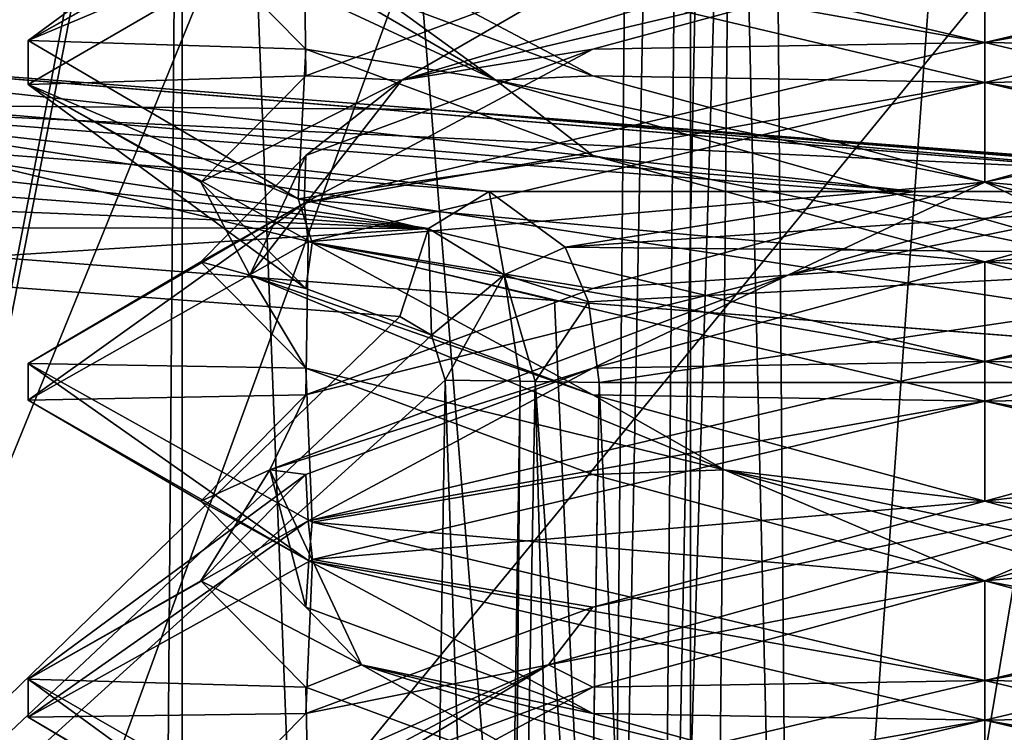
# Model space of a CAD drawing. Header units: millimetres. Extents: x -18.9 to 18.9, y -8.8 to 59.9.
# Tile 326 of 463: x 8.4 to 10, y 28.4 to 29.5. Entities that reach past the tile are written whole.
import ezdxf

# ---------------------------------------------------------------- set-up
doc = ezdxf.new("R2010")
doc.units = ezdxf.units.MM
doc.header["$LTSCALE"] = 65.185185
for name, color, linetype in [('1287', 7, 'CONTINUOUS'), ('1288', 7, 'CONTINUOUS'), ('1295', 7, 'CONTINUOUS'), ('1327', 7, 'CONTINUOUS'), ('1450', 7, 'CONTINUOUS'), ('1452', 7, 'CONTINUOUS'), ('1457', 7, 'CONTINUOUS'), ('1473', 7, 'CONTINUOUS'), ('1474', 7, 'CONTINUOUS'), ('1575', 7, 'CONTINUOUS'), ('1576', 7, 'CONTINUOUS'), ('1577', 7, 'CONTINUOUS'), ('1578', 7, 'CONTINUOUS'), ('1583', 7, 'CONTINUOUS'), ('1603', 7, 'CONTINUOUS'), ('1618', 7, 'CONTINUOUS'), ('3294', 7, 'CONTINUOUS'), ('3336', 7, 'CONTINUOUS'), ('3337', 7, 'CONTINUOUS'), ('3338', 7, 'CONTINUOUS'), ('3339', 7, 'CONTINUOUS'), ('3340', 7, 'CONTINUOUS'), ('3341', 7, 'CONTINUOUS'), ('3342', 7, 'CONTINUOUS'), ('3343', 7, 'CONTINUOUS'), ('3344', 7, 'CONTINUOUS'), ('3357', 7, 'CONTINUOUS'), ('3358', 7, 'CONTINUOUS'), ('3359', 7, 'CONTINUOUS'), ('3449', 7, 'CONTINUOUS')]:
    doc.layers.add(name, color=color, linetype=linetype)

msp = doc.modelspace()

# ---------------------------------------------------------------- linework, layer by layer
at = {"layer": '1287', "color": 7, "linetype": 'Continuous'}
for points in [[(8.7092, 32.4, 5.7947), (7.5416, 32.4, 6.846), (8.432, -3.5, 5.9497), (8.7092, 32.4, 5.7947)], [(10.0975, -3.5, 5.5098), (8.7092, 32.4, 5.7947), (8.432, -3.5, 5.9497), (10.0975, -3.5, 5.5098)], [(10.2565, 32.4, 5.5219), (8.7092, 32.4, 5.7947), (10.0975, -3.5, 5.5098), (10.2565, 32.4, 5.5219)]]:
    msp.add_3dface(points, dxfattribs=at)
at = {"layer": '1288', "color": 7, "linetype": 'Continuous'}
for points in [[(8.0516, -3.5, 10.4742), (8.0516, 29.1905, 10.4742), (10.7699, -3.5, 12.9218), (8.0516, -3.5, 10.4742)], [(8.0516, 29.1905, 10.4742), (9.2835, 29.0956, 11.5834), (10.7699, -3.5, 12.9218), (8.0516, 29.1905, 10.4742)], [(10.7699, 28.9806, 12.9218), (10.7699, -3.5, 12.9218), (9.2835, 29.0956, 11.5834), (10.7699, 28.9806, 12.9218)]]:
    msp.add_3dface(points, dxfattribs=at)
at = {"layer": '1295', "color": 7, "linetype": 'Continuous'}
for points in [[(9.3355, 27.7834, 14.6836), (10.7441, -3.5, 13.6867), (9.3538, 28.967, 14.672), (9.3355, 27.7834, 14.6836)], [(9.3538, 28.967, 14.672), (10.7441, -3.5, 13.6867), (10.0229, 28.967, 14.2233), (9.3538, 28.967, 14.672)]]:
    msp.add_3dface(points, dxfattribs=at)
at = {"layer": '1327', "color": 7, "linetype": 'Continuous'}
for points in [[(7.5481, 29.516, 10.3863), (7.3022, 29.4817, 11.2695), (9.8487, 29.2665, 14.0004), (7.5481, 29.516, 10.3863)], [(7.8612, 29.49, 10.7112), (7.5481, 29.516, 10.3863), (10.5696, 29.2665, 13.4644), (7.8612, 29.49, 10.7112)], [(10.5696, 29.2665, 13.4644), (7.5481, 29.516, 10.3863), (9.8487, 29.2665, 14.0004), (10.5696, 29.2665, 13.4644)], [(9.0934, 29.3951, 11.8202), (7.8612, 29.49, 10.7112), (10.5696, 29.2665, 13.4644), (9.0934, 29.3951, 11.8202)], [(9.8487, 29.2665, 14.0004), (7.3022, 29.4817, 11.2695), (9.1814, 29.2665, 14.4468), (9.8487, 29.2665, 14.0004)], [(9.1814, 29.2665, 14.4468), (7.3022, 29.4817, 11.2695), (8.2079, 29.3399, 13.5689), (9.1814, 29.2665, 14.4468)], [(10.5801, 29.2801, 13.1584), (9.0934, 29.3951, 11.8202), (10.6343, 29.2744, 13.2394), (10.5801, 29.2801, 13.1584)], [(10.6343, 29.2744, 13.2394), (9.0934, 29.3951, 11.8202), (10.6451, 29.27, 13.3281), (10.6343, 29.2744, 13.2394)], [(10.6451, 29.27, 13.3281), (9.0934, 29.3951, 11.8202), (10.5696, 29.2665, 13.4644), (10.6451, 29.27, 13.3281)]]:
    msp.add_3dface(points, dxfattribs=at)
at = {"layer": '1450', "color": 7, "linetype": 'Continuous'}
for points in [[(7.8612, 29.49, 10.7112), (9.0934, 29.3951, 11.8202), (8.001, 29.4035, 10.5486), (7.8612, 29.49, 10.7112)], [(9.2835, 29.0956, 11.5834), (8.0516, 29.1905, 10.4742), (8.001, 29.4035, 10.5486), (9.2835, 29.0956, 11.5834)], [(10.7699, 28.9806, 12.9218), (9.2835, 29.0956, 11.5834), (8.001, 29.4035, 10.5486), (10.7699, 28.9806, 12.9218)], [(10.7195, 29.1934, 12.996), (10.7699, 28.9806, 12.9218), (8.001, 29.4035, 10.5486), (10.7195, 29.1934, 12.996)], [(9.0934, 29.3951, 11.8202), (10.5801, 29.2801, 13.1584), (8.001, 29.4035, 10.5486), (9.0934, 29.3951, 11.8202)], [(10.5801, 29.2801, 13.1584), (10.7195, 29.1934, 12.996), (8.001, 29.4035, 10.5486), (10.5801, 29.2801, 13.1584)]]:
    msp.add_3dface(points, dxfattribs=at)
at = {"layer": '1452', "color": 7, "linetype": 'Continuous'}
for points in [[(9.8487, 29.2665, 14.0004), (9.1814, 29.2665, 14.4468), (9.3007, 29.1792, 14.6015), (9.8487, 29.2665, 14.0004)], [(10.5696, 29.2665, 13.4644), (9.8487, 29.2665, 14.0004), (9.3007, 29.1792, 14.6015), (10.5696, 29.2665, 13.4644)], [(10.6978, 29.1654, 13.6277), (10.5696, 29.2665, 13.4644), (9.3007, 29.1792, 14.6015), (10.6978, 29.1654, 13.6277)], [(9.3372, 29.0934, 14.6494), (10.6978, 29.1654, 13.6277), (9.3007, 29.1792, 14.6015), (9.3372, 29.0934, 14.6494)], [(9.3538, 28.967, 14.672), (10.6978, 29.1654, 13.6277), (9.3372, 29.0934, 14.6494), (9.3538, 28.967, 14.672)], [(9.3538, 28.967, 14.672), (10.0229, 28.967, 14.2233), (10.6978, 29.1654, 13.6277), (9.3538, 28.967, 14.672)]]:
    msp.add_3dface(points, dxfattribs=at)
at = {"layer": '1457', "color": 7, "linetype": 'Continuous'}
for points in [[(8.7, 34.207, -7.8476), (8.7, 26.207, -7.5683), (9.496, 24.4, -7.3466), (8.7, 34.207, -7.8476)], [(9.4979, 34.207, -7.7125), (8.7, 34.207, -7.8476), (9.496, 24.4, -7.3466), (9.4979, 34.207, -7.7125)], [(10.2068, 34.207, -7.322), (9.4979, 34.207, -7.7125), (9.496, 24.4, -7.3466), (10.2068, 34.207, -7.322)], [(10.1709, 24.4, -6.8959), (10.2068, 34.207, -7.322), (9.496, 24.4, -7.3466), (10.1709, 24.4, -6.8959)]]:
    msp.add_3dface(points, dxfattribs=at)
at = {"layer": '1473', "color": 7, "linetype": 'Continuous'}
for points in [[(9.5969, 34.207, -9.4025), (9.6585, 26.593, -9.6612), (9.5646, 30.5865, -9.5389), (9.5969, 34.207, -9.4025)], [(9.5969, 34.207, -9.4025), (10.9356, 34.207, -8.8349), (9.6585, 26.593, -9.6612), (9.5969, 34.207, -9.4025)], [(9.6585, 26.593, -9.6612), (10.9356, 34.207, -8.8349), (9.7953, 26.593, -9.6279), (9.6585, 26.593, -9.6612)], [(9.7953, 26.593, -9.6279), (10.9356, 34.207, -8.8349), (9.8146, 24.4, -9.702), (9.7953, 26.593, -9.6279)], [(10.9356, 34.207, -8.8349), (10.9724, 34.207, -8.8105), (9.8146, 24.4, -9.702), (10.9356, 34.207, -8.8349)], [(9.8146, 24.4, -9.702), (10.9724, 34.207, -8.8105), (11.2432, 24.4, -9.0398), (9.8146, 24.4, -9.702)], [(9.5267, 26.593, -9.6889), (9.5646, 30.5865, -9.5389), (9.6585, 26.593, -9.6612), (9.5267, 26.593, -9.6889)]]:
    msp.add_3dface(points, dxfattribs=at)
at = {"layer": '1474', "color": 7, "linetype": 'Continuous'}
for points in [[(9.4027, 30.5865, -9.5026), (7.9479, 26.593, -9.0068), (9.4347, 34.207, -9.3686), (9.4027, 30.5865, -9.5026)], [(9.4347, 34.207, -9.3686), (7.9479, 26.593, -9.0068), (9.0611, 32.393, -9.2017), (9.4347, 34.207, -9.3686)], [(9.0611, 32.393, -9.2017), (7.9479, 26.593, -9.0068), (7.7435, 32.393, -8.7714), (9.0611, 32.393, -9.2017)], [(9.365, 26.593, -9.6497), (7.9479, 26.593, -9.0068), (9.4027, 30.5865, -9.5026), (9.365, 26.593, -9.6497)]]:
    msp.add_3dface(points, dxfattribs=at)
at = {"layer": '1575', "color": 7, "linetype": 'Continuous'}
for points in [[(8.0681, 29.1438, 13.7075), (6.4793, 26.5832, 12.3371), (9.0414, 29.0703, 14.5856), (8.0681, 29.1438, 13.7075)], [(9.0414, 29.0703, 14.5856), (6.4793, 26.5832, 12.3371), (9.0909, 29.0412, 14.6309), (9.0414, 29.0703, 14.5856)], [(9.0909, 29.0412, 14.6309), (6.4793, 26.5832, 12.3371), (9.1125, 28.9705, 14.6519), (9.0909, 29.0412, 14.6309)], [(9.1125, 28.9705, 14.6519), (6.4793, 26.5832, 12.3371), (9.0943, 27.7834, 14.6635), (9.1125, 28.9705, 14.6519)]]:
    msp.add_3dface(points, dxfattribs=at)
at = {"layer": '1576', "color": 7, "linetype": 'Continuous'}
for points in [[(9.1125, 28.9705, 14.6519), (9.0943, 27.7834, 14.6635), (9.1938, 26.5978, 14.7257), (9.1125, 28.9705, 14.6519)], [(9.2298, 28.9692, 14.7026), (9.1125, 28.9705, 14.6519), (9.1938, 26.5978, 14.7257), (9.2298, 28.9692, 14.7026)], [(9.2106, 26.5981, 14.7264), (9.2298, 28.9692, 14.7026), (9.1938, 26.5978, 14.7257), (9.2106, 26.5981, 14.7264)], [(9.2534, 28.9688, 14.7032), (9.2298, 28.9692, 14.7026), (9.2106, 26.5981, 14.7264), (9.2534, 28.9688, 14.7032)], [(9.3172, 26.6, 14.6952), (9.2534, 28.9688, 14.7032), (9.2106, 26.5981, 14.7264), (9.3172, 26.6, 14.6952)], [(9.3172, 26.6, 14.6952), (9.3355, 27.7834, 14.6836), (9.2534, 28.9688, 14.7032), (9.3172, 26.6, 14.6952)], [(9.3355, 27.7834, 14.6836), (9.3538, 28.967, 14.672), (9.2534, 28.9688, 14.7032), (9.3355, 27.7834, 14.6836)]]:
    msp.add_3dface(points, dxfattribs=at)
at = {"layer": '1577', "color": 7, "linetype": 'Continuous'}
for points in [[(9.205, 29.1356, 14.6556), (9.1814, 29.2665, 14.4468), (9.0864, 29.2082, 14.5472), (9.205, 29.1356, 14.6556)], [(9.3007, 29.1792, 14.6015), (9.1814, 29.2665, 14.4468), (9.205, 29.1356, 14.6556), (9.3007, 29.1792, 14.6015)], [(9.0414, 29.0703, 14.5856), (9.0909, 29.0412, 14.6309), (9.0864, 29.2082, 14.5472), (9.0414, 29.0703, 14.5856)], [(9.0909, 29.0412, 14.6309), (9.205, 29.1356, 14.6556), (9.0864, 29.2082, 14.5472), (9.0909, 29.0412, 14.6309)], [(9.3372, 29.0934, 14.6494), (9.3007, 29.1792, 14.6015), (9.205, 29.1356, 14.6556), (9.3372, 29.0934, 14.6494)], [(9.0909, 29.0412, 14.6309), (9.1125, 28.9705, 14.6519), (9.205, 29.1356, 14.6556), (9.0909, 29.0412, 14.6309)], [(9.1125, 28.9705, 14.6519), (9.2298, 28.9692, 14.7026), (9.205, 29.1356, 14.6556), (9.1125, 28.9705, 14.6519)], [(9.2534, 28.9688, 14.7032), (9.3372, 29.0934, 14.6494), (9.205, 29.1356, 14.6556), (9.2534, 28.9688, 14.7032)], [(9.2298, 28.9692, 14.7026), (9.2534, 28.9688, 14.7032), (9.205, 29.1356, 14.6556), (9.2298, 28.9692, 14.7026)], [(9.3538, 28.967, 14.672), (9.3372, 29.0934, 14.6494), (9.2534, 28.9688, 14.7032), (9.3538, 28.967, 14.672)]]:
    msp.add_3dface(points, dxfattribs=at)
at = {"layer": '1578', "color": 7, "linetype": 'Continuous'}
for points in [[(9.0864, 29.2082, 14.5472), (7.3028, 29.4078, 12.7526), (7.208, 29.3493, 12.8528), (9.0864, 29.2082, 14.5472)], [(7.3028, 29.4078, 12.7526), (9.0864, 29.2082, 14.5472), (8.2079, 29.3399, 13.5689), (7.3028, 29.4078, 12.7526)], [(7.1769, 29.286, 12.8822), (9.0864, 29.2082, 14.5472), (7.208, 29.3493, 12.8528), (7.1769, 29.286, 12.8822)], [(9.1814, 29.2665, 14.4468), (8.2079, 29.3399, 13.5689), (9.0864, 29.2082, 14.5472), (9.1814, 29.2665, 14.4468)], [(7.1632, 29.2116, 12.8911), (9.0864, 29.2082, 14.5472), (7.1769, 29.286, 12.8822), (7.1632, 29.2116, 12.8911)], [(7.1632, 29.2116, 12.8911), (8.0681, 29.1438, 13.7075), (9.0864, 29.2082, 14.5472), (7.1632, 29.2116, 12.8911)], [(8.0681, 29.1438, 13.7075), (9.0414, 29.0703, 14.5856), (9.0864, 29.2082, 14.5472), (8.0681, 29.1438, 13.7075)]]:
    msp.add_3dface(points, dxfattribs=at)
at = {"layer": '1583', "color": 7, "linetype": 'Continuous'}
for points in [[(7.4082, 34.2035, 4.0342), (10.6149, 34.2035, 3.2184), (7.5137, 26.5965, 3.8256), (7.4082, 34.2035, 4.0342)], [(10.6149, 34.2035, 3.2184), (10.4861, 30.2263, 3.1483), (7.5137, 26.5965, 3.8256), (10.6149, 34.2035, 3.2184)], [(10.4861, 30.2263, 3.1483), (10.3685, 26.5965, 3.0866), (7.5137, 26.5965, 3.8256), (10.4861, 30.2263, 3.1483)]]:
    msp.add_3dface(points, dxfattribs=at)
at = {"layer": '1603', "color": 7, "linetype": 'Continuous'}
for points in [[(8.7, 26.207, -7.5683), (8.7, 34.207, -7.8476), (-8.7, 34.207, -7.8476), (8.7, 26.207, -7.5683)], [(8.7, 26.207, -7.5683), (-8.7, 34.207, -7.8476), (8.3357, 26.3664, -7.5738), (8.7, 26.207, -7.5683)]]:
    msp.add_3dface(points, dxfattribs=at)
at = {"layer": '1618', "color": 7, "linetype": 'Continuous'}
for points in [[(9.365, 26.593, -9.6497), (9.4027, 30.5865, -9.5026), (9.512, 34.2077, -9.4031), (9.365, 26.593, -9.6497)], [(9.4447, 26.5923, -9.6876), (9.365, 26.593, -9.6497), (9.512, 34.2077, -9.4031), (9.4447, 26.5923, -9.6876)], [(9.5969, 34.207, -9.4025), (9.4447, 26.5923, -9.6876), (9.512, 34.2077, -9.4031), (9.5969, 34.207, -9.4025)], [(9.5969, 34.207, -9.4025), (9.5646, 30.5865, -9.5389), (9.4447, 26.5923, -9.6876), (9.5969, 34.207, -9.4025)], [(9.5646, 30.5865, -9.5389), (9.5267, 26.593, -9.6889), (9.4447, 26.5923, -9.6876), (9.5646, 30.5865, -9.5389)]]:
    msp.add_3dface(points, dxfattribs=at)
at = {"layer": '3294', "color": 7, "linetype": 'Continuous'}
for points in [[(8.4587, 29.5031, 8.371), (8.8912, 29.6855, 9.4102), (8.9021, 29.7512, 9.421), (8.4587, 29.5031, 8.371)], [(9.9586, 29.5, 6.8562), (8.8821, 29.6923, 7.3116), (8.894, 29.7512, 7.2995), (9.9586, 29.5, 6.8562)], [(8.4587, 29.4343, 8.3413), (8.8912, 29.6855, 9.4102), (8.4587, 29.5031, 8.371), (8.4587, 29.4343, 8.3413)], [(9.9586, 29.4375, 6.8562), (8.8821, 29.6923, 7.3116), (9.9586, 29.5, 6.8562), (9.9586, 29.4375, 6.8562)], [(8.8821, 29.2548, 7.3116), (8.4587, 29.4343, 8.3413), (8.4587, 29.5031, 8.371), (8.8821, 29.2548, 7.3116)], [(9.9586, 29.4375, 9.8562), (9.9586, 29.5, 9.8562), (8.8912, 29.248, 9.4102), (9.9586, 29.4375, 9.8562)], [(8.8975, 29.1874, 9.4165), (9.9586, 29.4375, 9.8562), (8.8912, 29.248, 9.4102), (8.8975, 29.1874, 9.4165)], [(8.9036, 29.1858, 7.29), (8.4587, 29.4343, 8.3413), (8.8821, 29.2548, 7.3116), (8.9036, 29.1858, 7.29)], [(9.9586, 29, 6.8562), (8.9036, 29.1858, 7.29), (8.8821, 29.2548, 7.3116), (9.9586, 29, 6.8562)], [(8.4586, 28.9395, 8.3659), (8.8975, 29.1874, 9.4165), (8.8912, 29.248, 9.4102), (8.4586, 28.9395, 8.3659)], [(8.4587, 28.9968, 8.3413), (8.4586, 28.9395, 8.3659), (8.8912, 29.248, 9.4102), (8.4587, 28.9968, 8.3413)], [(9.9586, 28.9375, 6.8562), (8.9036, 29.1858, 7.29), (9.9586, 29, 6.8562), (9.9586, 28.9375, 6.8562)], [(8.8987, 28.6873, 7.2948), (8.4586, 28.9395, 8.3659), (8.4587, 28.9968, 8.3413), (8.8987, 28.6873, 7.2948)], [(8.9036, 28.7483, 7.29), (8.8987, 28.6873, 7.2948), (8.4587, 28.9968, 8.3413), (8.9036, 28.7483, 7.29)], [(9.9586, 28.9375, 9.8562), (9.9586, 29, 9.8562), (8.8975, 28.7499, 9.4165), (9.9586, 28.9375, 9.8562)], [(8.9045, 28.6895, 9.4234), (9.9586, 28.9375, 9.8562), (8.8975, 28.7499, 9.4165), (8.9045, 28.6895, 9.4234)], [(8.4586, 28.502, 8.3659), (8.4588, 28.4423, 8.3791), (8.8975, 28.7499, 9.4165), (8.4586, 28.502, 8.3659)], [(8.4588, 28.4423, 8.3791), (8.9045, 28.6895, 9.4234), (8.8975, 28.7499, 9.4165), (8.4588, 28.4423, 8.3791)], [(9.9586, 28.5, 6.8562), (8.8987, 28.6873, 7.2948), (8.9036, 28.7483, 7.29), (9.9586, 28.5, 6.8562)], [(9.9586, 28.4375, 6.8562), (8.8987, 28.6873, 7.2948), (9.9586, 28.5, 6.8562), (9.9586, 28.4375, 6.8562)], [(8.8847, 28.1915, 7.309), (8.4588, 28.4423, 8.3791), (8.4586, 28.502, 8.3659), (8.8847, 28.1915, 7.309)], [(8.8987, 28.2498, 7.2948), (8.8847, 28.1915, 7.309), (8.4586, 28.502, 8.3659), (8.8987, 28.2498, 7.2948)], [(9.9586, 28.4375, 9.8562), (9.9586, 28.5, 9.8562), (8.9045, 28.252, 9.4234), (9.9586, 28.4375, 9.8562)], [(8.8968, 28.1872, 9.4158), (9.9586, 28.4375, 9.8562), (8.9045, 28.252, 9.4234), (8.8968, 28.1872, 9.4158)]]:
    msp.add_3dface(points, dxfattribs=at)
at = {"layer": '3336', "color": 7, "linetype": 'Continuous'}
for points in [[(10.5733, 29.3229, 9.4209), (9.9586, 29.1562, 9.5856), (11.0242, 29.2515, 9.4119), (10.5733, 29.3229, 9.4209)], [(9.9586, 29.1562, 9.5856), (9.9586, 29, 9.8562), (11.0242, 29.2515, 9.4119), (9.9586, 29.1562, 9.5856)], [(9.3439, 28.9896, 9.4209), (9.9586, 29, 9.8562), (9.9586, 29.1562, 9.5856), (9.3439, 28.9896, 9.4209)], [(8.8939, 28.8229, 8.9709), (8.8975, 28.7499, 9.4165), (9.3439, 28.9896, 9.4209), (8.8939, 28.8229, 8.9709)], [(8.8975, 28.7499, 9.4165), (9.9586, 29, 9.8562), (9.3439, 28.9896, 9.4209), (8.8975, 28.7499, 9.4165)], [(8.4586, 28.502, 8.3659), (8.8975, 28.7499, 9.4165), (8.8939, 28.8229, 8.9709), (8.4586, 28.502, 8.3659)], [(8.7292, 28.6562, 8.3562), (8.4586, 28.502, 8.3659), (8.8939, 28.8229, 8.9709), (8.7292, 28.6562, 8.3562)], [(8.8939, 28.4896, 7.7416), (8.4586, 28.502, 8.3659), (8.7292, 28.6562, 8.3562), (8.8939, 28.4896, 7.7416)], [(8.8987, 28.2498, 7.2948), (8.4586, 28.502, 8.3659), (8.8939, 28.4896, 7.7416), (8.8987, 28.2498, 7.2948)], [(9.3439, 28.3229, 7.2916), (8.8987, 28.2498, 7.2948), (8.8939, 28.4896, 7.7416), (9.3439, 28.3229, 7.2916)]]:
    msp.add_3dface(points, dxfattribs=at)
at = {"layer": '3337', "color": 7, "linetype": 'Continuous'}
for points in [[(9.6497, 29.1354, 9.5089), (10.5733, 29.3229, 9.4209), (10.7256, 29.441, 9.2703), (9.6497, 29.1354, 9.5089)], [(9.6497, 29.1354, 9.5089), (10.7256, 29.441, 9.2703), (9.9586, 29.2812, 9.5856), (9.6497, 29.1354, 9.5089)], [(9.9586, 29.2812, 9.5856), (10.7256, 29.441, 9.2703), (10.5733, 29.4479, 9.4209), (9.9586, 29.2812, 9.5856)], [(9.9586, 29.1562, 9.5856), (10.5733, 29.3229, 9.4209), (9.6497, 29.1354, 9.5089), (9.9586, 29.1562, 9.5856)], [(9.3439, 29.1146, 9.4209), (9.6497, 29.1354, 9.5089), (9.9586, 29.2812, 9.5856), (9.3439, 29.1146, 9.4209)], [(9.3439, 28.9896, 9.4209), (9.9586, 29.1562, 9.5856), (9.6497, 29.1354, 9.5089), (9.3439, 28.9896, 9.4209)], [(8.8373, 28.8299, 8.7644), (9.3439, 28.9896, 9.4209), (9.6497, 29.1354, 9.5089), (8.8373, 28.8299, 8.7644)], [(8.8373, 28.8299, 8.7644), (9.6497, 29.1354, 9.5089), (8.8939, 28.9479, 8.9709), (8.8373, 28.8299, 8.7644)], [(8.8939, 28.9479, 8.9709), (9.6497, 29.1354, 9.5089), (9.3439, 29.1146, 9.4209), (8.8939, 28.9479, 8.9709)], [(8.8939, 28.8229, 8.9709), (9.3439, 28.9896, 9.4209), (8.8373, 28.8299, 8.7644), (8.8939, 28.8229, 8.9709)], [(8.7292, 28.7812, 8.3562), (8.8373, 28.8299, 8.7644), (8.8939, 28.9479, 8.9709), (8.7292, 28.7812, 8.3562)], [(8.7292, 28.6562, 8.3562), (8.8939, 28.8229, 8.9709), (8.8373, 28.8299, 8.7644), (8.7292, 28.6562, 8.3562)], [(8.9811, 28.5243, 7.6718), (8.7292, 28.6562, 8.3562), (8.8373, 28.8299, 8.7644), (8.9811, 28.5243, 7.6718)], [(8.8939, 28.6146, 7.7416), (8.8373, 28.8299, 8.7644), (8.7292, 28.7812, 8.3562), (8.8939, 28.6146, 7.7416)], [(8.9811, 28.5243, 7.6718), (8.8373, 28.8299, 8.7644), (8.8939, 28.6146, 7.7416), (8.9811, 28.5243, 7.6718)], [(8.8939, 28.4896, 7.7416), (8.7292, 28.6562, 8.3562), (8.9811, 28.5243, 7.6718), (8.8939, 28.4896, 7.7416)], [(9.3439, 28.4479, 7.2916), (8.9811, 28.5243, 7.6718), (8.8939, 28.6146, 7.7416), (9.3439, 28.4479, 7.2916)], [(9.3439, 28.3229, 7.2916), (8.8939, 28.4896, 7.7416), (8.9811, 28.5243, 7.6718), (9.3439, 28.3229, 7.2916)], [(9.9586, 28.2188, 7.163), (9.3439, 28.3229, 7.2916), (8.9811, 28.5243, 7.6718), (9.9586, 28.2188, 7.163)], [(9.9586, 28.2188, 7.163), (8.9811, 28.5243, 7.6718), (9.9586, 28.2812, 7.1269), (9.9586, 28.2188, 7.163)], [(9.9586, 28.2812, 7.1269), (8.9811, 28.5243, 7.6718), (9.3439, 28.4479, 7.2916), (9.9586, 28.2812, 7.1269)]]:
    msp.add_3dface(points, dxfattribs=at)
at = {"layer": '3338', "color": 7, "linetype": 'Continuous'}
for points in [[(9.9586, 29.4375, 9.8562), (10.5733, 29.4479, 9.4209), (11.0242, 29.689, 9.4119), (9.9586, 29.4375, 9.8562)], [(9.9586, 29.4375, 9.8562), (8.8975, 29.1874, 9.4165), (9.9586, 29.2812, 9.5856), (9.9586, 29.4375, 9.8562)], [(9.9586, 29.4375, 9.8562), (9.9586, 29.2812, 9.5856), (10.5733, 29.4479, 9.4209), (9.9586, 29.4375, 9.8562)], [(8.8975, 29.1874, 9.4165), (9.3439, 29.1146, 9.4209), (9.9586, 29.2812, 9.5856), (8.8975, 29.1874, 9.4165)], [(8.8975, 29.1874, 9.4165), (8.4586, 28.9395, 8.3659), (8.8939, 28.9479, 8.9709), (8.8975, 29.1874, 9.4165)], [(8.8975, 29.1874, 9.4165), (8.8939, 28.9479, 8.9709), (9.3439, 29.1146, 9.4209), (8.8975, 29.1874, 9.4165)], [(8.4586, 28.9395, 8.3659), (8.7292, 28.7812, 8.3562), (8.8939, 28.9479, 8.9709), (8.4586, 28.9395, 8.3659)], [(8.4586, 28.9395, 8.3659), (8.8987, 28.6873, 7.2948), (8.7292, 28.7812, 8.3562), (8.4586, 28.9395, 8.3659)], [(8.8987, 28.6873, 7.2948), (8.8939, 28.6146, 7.7416), (8.7292, 28.7812, 8.3562), (8.8987, 28.6873, 7.2948)], [(8.8987, 28.6873, 7.2948), (9.3439, 28.4479, 7.2916), (8.8939, 28.6146, 7.7416), (8.8987, 28.6873, 7.2948)], [(8.8987, 28.6873, 7.2948), (9.9586, 28.4375, 6.8562), (9.3439, 28.4479, 7.2916), (8.8987, 28.6873, 7.2948)], [(9.9586, 28.4375, 6.8562), (9.9586, 28.2812, 7.1269), (9.3439, 28.4479, 7.2916), (9.9586, 28.4375, 6.8562)], [(9.9586, 28.2812, 7.1269), (9.9586, 28.4375, 6.8562), (11.0175, 28.188, 7.2938), (9.9586, 28.2812, 7.1269)]]:
    msp.add_3dface(points, dxfattribs=at)
at = {"layer": '3339', "color": 7, "linetype": 'Continuous'}
for points in [[(9.9586, 29.6562, 9.5856), (9.9586, 29.5, 9.8562), (11.0245, 29.7516, 9.4116), (9.9586, 29.6562, 9.5856)], [(9.3439, 29.4896, 9.4209), (9.9586, 29.5, 9.8562), (9.9586, 29.6562, 9.5856), (9.3439, 29.4896, 9.4209)], [(8.8912, 29.248, 9.4102), (9.9586, 29.5, 9.8562), (9.3439, 29.4896, 9.4209), (8.8912, 29.248, 9.4102)], [(8.8939, 29.3229, 8.9709), (8.8912, 29.248, 9.4102), (9.3439, 29.4896, 9.4209), (8.8939, 29.3229, 8.9709)], [(8.7292, 29.1562, 8.3562), (8.8912, 29.248, 9.4102), (8.8939, 29.3229, 8.9709), (8.7292, 29.1562, 8.3562)], [(8.4587, 28.9968, 8.3413), (8.8912, 29.248, 9.4102), (8.7292, 29.1562, 8.3562), (8.4587, 28.9968, 8.3413)], [(8.8939, 28.9896, 7.7416), (8.4587, 28.9968, 8.3413), (8.7292, 29.1562, 8.3562), (8.8939, 28.9896, 7.7416)], [(8.9036, 28.7483, 7.29), (8.4587, 28.9968, 8.3413), (8.8939, 28.9896, 7.7416), (8.9036, 28.7483, 7.29)], [(9.3439, 28.8229, 7.2916), (8.9036, 28.7483, 7.29), (8.8939, 28.9896, 7.7416), (9.3439, 28.8229, 7.2916)], [(9.9586, 28.6562, 7.1269), (8.9036, 28.7483, 7.29), (9.3439, 28.8229, 7.2916), (9.9586, 28.6562, 7.1269)], [(9.9586, 28.5, 6.8562), (8.9036, 28.7483, 7.29), (9.9586, 28.6562, 7.1269), (9.9586, 28.5, 6.8562)], [(10.5733, 28.4896, 7.2916), (9.9586, 28.5, 6.8562), (9.9586, 28.6562, 7.1269), (10.5733, 28.4896, 7.2916)], [(9.9586, 28.5, 6.8562), (10.5733, 28.4896, 7.2916), (11.0255, 28.2481, 7.3019), (9.9586, 28.5, 6.8562)]]:
    msp.add_3dface(points, dxfattribs=at)
at = {"layer": '3340', "color": 7, "linetype": 'Continuous'}
for points in [[(9.0445, 29.441, 9.1233), (9.9586, 29.6562, 9.5856), (10.0626, 29.7465, 9.545), (9.0445, 29.441, 9.1233)], [(9.0445, 29.441, 9.1233), (10.0626, 29.7465, 9.545), (9.3439, 29.6146, 9.4209), (9.0445, 29.441, 9.1233)], [(9.3439, 29.4896, 9.4209), (9.9586, 29.6562, 9.5856), (9.0445, 29.441, 9.1233), (9.3439, 29.4896, 9.4209)], [(8.8939, 29.4479, 8.9709), (9.0445, 29.441, 9.1233), (9.3439, 29.6146, 9.4209), (8.8939, 29.4479, 8.9709)], [(8.8939, 29.3229, 8.9709), (9.3439, 29.4896, 9.4209), (9.0445, 29.441, 9.1233), (8.8939, 29.3229, 8.9709)], [(8.7292, 29.2812, 8.3562), (9.0445, 29.441, 9.1233), (8.8939, 29.4479, 8.9709), (8.7292, 29.2812, 8.3562)], [(8.806, 29.1354, 8.0474), (9.0445, 29.441, 9.1233), (8.7292, 29.2812, 8.3562), (8.806, 29.1354, 8.0474)], [(8.806, 29.1354, 8.0474), (8.8939, 29.3229, 8.9709), (9.0445, 29.441, 9.1233), (8.806, 29.1354, 8.0474)], [(8.7292, 29.1562, 8.3562), (8.8939, 29.3229, 8.9709), (8.806, 29.1354, 8.0474), (8.7292, 29.1562, 8.3562)], [(8.8939, 29.1146, 7.7416), (8.806, 29.1354, 8.0474), (8.7292, 29.2812, 8.3562), (8.8939, 29.1146, 7.7416)], [(8.8939, 28.9896, 7.7416), (8.7292, 29.1562, 8.3562), (8.806, 29.1354, 8.0474), (8.8939, 28.9896, 7.7416)], [(9.5505, 28.8299, 7.2349), (8.8939, 28.9896, 7.7416), (8.806, 29.1354, 8.0474), (9.5505, 28.8299, 7.2349)], [(9.5505, 28.8299, 7.2349), (8.806, 29.1354, 8.0474), (9.3439, 28.9479, 7.2916), (9.5505, 28.8299, 7.2349)], [(9.3439, 28.9479, 7.2916), (8.806, 29.1354, 8.0474), (8.8939, 29.1146, 7.7416), (9.3439, 28.9479, 7.2916)], [(9.3439, 28.8229, 7.2916), (8.8939, 28.9896, 7.7416), (9.5505, 28.8299, 7.2349), (9.3439, 28.8229, 7.2916)], [(9.9586, 28.7812, 7.1269), (9.5505, 28.8299, 7.2349), (9.3439, 28.9479, 7.2916), (9.9586, 28.7812, 7.1269)], [(9.9586, 28.6562, 7.1269), (9.3439, 28.8229, 7.2916), (9.5505, 28.8299, 7.2349), (9.9586, 28.6562, 7.1269)], [(10.643, 28.5243, 7.3788), (9.9586, 28.6562, 7.1269), (9.5505, 28.8299, 7.2349), (10.643, 28.5243, 7.3788)], [(10.643, 28.5243, 7.3788), (9.5505, 28.8299, 7.2349), (10.5733, 28.6146, 7.2916), (10.643, 28.5243, 7.3788)], [(10.5733, 28.6146, 7.2916), (9.5505, 28.8299, 7.2349), (9.9586, 28.7812, 7.1269), (10.5733, 28.6146, 7.2916)], [(10.5733, 28.4896, 7.2916), (9.9586, 28.6562, 7.1269), (10.643, 28.5243, 7.3788), (10.5733, 28.4896, 7.2916)]]:
    msp.add_3dface(points, dxfattribs=at)
at = {"layer": '3341', "color": 7, "linetype": 'Continuous'}
for points in [[(8.8912, 29.6855, 9.4102), (8.4587, 29.4343, 8.3413), (8.8939, 29.4479, 8.9709), (8.8912, 29.6855, 9.4102)], [(8.8912, 29.6855, 9.4102), (8.8939, 29.4479, 8.9709), (9.3439, 29.6146, 9.4209), (8.8912, 29.6855, 9.4102)], [(8.4587, 29.4343, 8.3413), (8.7292, 29.2812, 8.3562), (8.8939, 29.4479, 8.9709), (8.4587, 29.4343, 8.3413)], [(8.4587, 29.4343, 8.3413), (8.9036, 29.1858, 7.29), (8.8939, 29.1146, 7.7416), (8.4587, 29.4343, 8.3413)], [(8.4587, 29.4343, 8.3413), (8.8939, 29.1146, 7.7416), (8.7292, 29.2812, 8.3562), (8.4587, 29.4343, 8.3413)], [(8.9036, 29.1858, 7.29), (9.3439, 28.9479, 7.2916), (8.8939, 29.1146, 7.7416), (8.9036, 29.1858, 7.29)], [(8.9036, 29.1858, 7.29), (9.9586, 28.9375, 6.8562), (9.3439, 28.9479, 7.2916), (8.9036, 29.1858, 7.29)], [(9.9586, 28.9375, 6.8562), (9.9586, 28.7812, 7.1269), (9.3439, 28.9479, 7.2916), (9.9586, 28.9375, 6.8562)], [(9.9586, 28.7812, 7.1269), (9.9586, 28.9375, 6.8562), (11.0255, 28.6856, 7.3019), (9.9586, 28.7812, 7.1269)], [(10.5733, 28.6146, 7.2916), (9.9586, 28.7812, 7.1269), (11.0255, 28.6856, 7.3019), (10.5733, 28.6146, 7.2916)]]:
    msp.add_3dface(points, dxfattribs=at)
at = {"layer": '3342', "color": 7, "linetype": 'Continuous'}
for points in [[(8.4587, 29.5031, 8.371), (8.9021, 29.7512, 9.421), (8.8939, 29.8229, 8.9709), (8.4587, 29.5031, 8.371)], [(8.7292, 29.6562, 8.3562), (8.4587, 29.5031, 8.371), (8.8939, 29.8229, 8.9709), (8.7292, 29.6562, 8.3562)], [(8.8939, 29.4896, 7.7416), (8.4587, 29.5031, 8.371), (8.7292, 29.6562, 8.3562), (8.8939, 29.4896, 7.7416)], [(8.8821, 29.2548, 7.3116), (8.4587, 29.5031, 8.371), (8.8939, 29.4896, 7.7416), (8.8821, 29.2548, 7.3116)], [(9.3439, 29.3229, 7.2916), (8.8821, 29.2548, 7.3116), (8.8939, 29.4896, 7.7416), (9.3439, 29.3229, 7.2916)], [(9.9586, 29.1562, 7.1269), (8.8821, 29.2548, 7.3116), (9.3439, 29.3229, 7.2916), (9.9586, 29.1562, 7.1269)], [(9.9586, 29, 6.8562), (8.8821, 29.2548, 7.3116), (9.9586, 29.1562, 7.1269), (9.9586, 29, 6.8562)], [(10.5733, 28.9896, 7.2916), (9.9586, 29, 6.8562), (9.9586, 29.1562, 7.1269), (10.5733, 28.9896, 7.2916)], [(9.9586, 29, 6.8562), (10.5733, 28.9896, 7.2916), (11.0281, 28.7473, 7.3045), (9.9586, 29, 6.8562)]]:
    msp.add_3dface(points, dxfattribs=at)
at = {"layer": '3343', "color": 7, "linetype": 'Continuous'}
for points in [[(9.1916, 29.441, 7.4421), (8.7292, 29.6562, 8.3562), (8.7698, 29.7465, 8.4602), (9.1916, 29.441, 7.4421)], [(9.1916, 29.441, 7.4421), (8.7698, 29.7465, 8.4602), (8.8939, 29.6146, 7.7416), (9.1916, 29.441, 7.4421)], [(8.8939, 29.4896, 7.7416), (8.7292, 29.6562, 8.3562), (9.1916, 29.441, 7.4421), (8.8939, 29.4896, 7.7416)], [(9.3439, 29.4479, 7.2916), (9.1916, 29.441, 7.4421), (8.8939, 29.6146, 7.7416), (9.3439, 29.4479, 7.2916)], [(9.3439, 29.3229, 7.2916), (8.8939, 29.4896, 7.7416), (9.1916, 29.441, 7.4421), (9.3439, 29.3229, 7.2916)], [(9.9586, 29.2812, 7.1269), (9.1916, 29.441, 7.4421), (9.3439, 29.4479, 7.2916), (9.9586, 29.2812, 7.1269)], [(10.2674, 29.1354, 7.2036), (9.3439, 29.3229, 7.2916), (9.1916, 29.441, 7.4421), (10.2674, 29.1354, 7.2036)], [(10.2674, 29.1354, 7.2036), (9.1916, 29.441, 7.4421), (9.9586, 29.2812, 7.1269), (10.2674, 29.1354, 7.2036)], [(9.9586, 29.1562, 7.1269), (9.3439, 29.3229, 7.2916), (10.2674, 29.1354, 7.2036), (9.9586, 29.1562, 7.1269)], [(10.5733, 29.1146, 7.2916), (10.2674, 29.1354, 7.2036), (9.9586, 29.2812, 7.1269), (10.5733, 29.1146, 7.2916)], [(10.5733, 28.9896, 7.2916), (9.9586, 29.1562, 7.1269), (10.2674, 29.1354, 7.2036), (10.5733, 28.9896, 7.2916)], [(9.9586, 28.2188, 9.5495), (10.5733, 28.3229, 9.4209), (10.9361, 28.5243, 9.0407), (9.9586, 28.2188, 9.5495)], [(9.9586, 28.2188, 9.5495), (10.9361, 28.5243, 9.0407), (9.9586, 28.2812, 9.5856), (9.9586, 28.2188, 9.5495)], [(9.9586, 28.2812, 9.5856), (10.9361, 28.5243, 9.0407), (10.5733, 28.4479, 9.4209), (9.9586, 28.2812, 9.5856)]]:
    msp.add_3dface(points, dxfattribs=at)
at = {"layer": '3344', "color": 7, "linetype": 'Continuous'}
for points in [[(8.8821, 29.6923, 7.3116), (9.9586, 29.4375, 6.8562), (9.3439, 29.4479, 7.2916), (8.8821, 29.6923, 7.3116)], [(8.8821, 29.6923, 7.3116), (9.3439, 29.4479, 7.2916), (8.8939, 29.6146, 7.7416), (8.8821, 29.6923, 7.3116)], [(9.9586, 29.4375, 6.8562), (9.9586, 29.2812, 7.1269), (9.3439, 29.4479, 7.2916), (9.9586, 29.4375, 6.8562)], [(9.9586, 29.2812, 7.1269), (9.9586, 29.4375, 6.8562), (11.0281, 29.1848, 7.3045), (9.9586, 29.2812, 7.1269)], [(10.5733, 29.1146, 7.2916), (9.9586, 29.2812, 7.1269), (11.0281, 29.1848, 7.3045), (10.5733, 29.1146, 7.2916)], [(9.9586, 28.4375, 9.8562), (10.5733, 28.4479, 9.4209), (11.0169, 28.6868, 9.4192), (9.9586, 28.4375, 9.8562)], [(9.9586, 28.4375, 9.8562), (8.8968, 28.1872, 9.4158), (9.9586, 28.2812, 9.5856), (9.9586, 28.4375, 9.8562)], [(9.9586, 28.4375, 9.8562), (9.9586, 28.2812, 9.5856), (10.5733, 28.4479, 9.4209), (9.9586, 28.4375, 9.8562)]]:
    msp.add_3dface(points, dxfattribs=at)
at = {"layer": '3357', "color": 7, "linetype": 'Continuous'}
for points in [[(9.9586, 29.5, 6.8562), (8.894, 29.7512, 7.2995), (9.9586, 29.6562, 7.1269), (9.9586, 29.5, 6.8562)], [(10.5733, 29.4896, 7.2916), (9.9586, 29.5, 6.8562), (9.9586, 29.6562, 7.1269), (10.5733, 29.4896, 7.2916)], [(9.9586, 29.5, 6.8562), (10.5733, 29.4896, 7.2916), (11.009, 29.253, 7.2855), (9.9586, 29.5, 6.8562)], [(10.5733, 28.8229, 9.4209), (9.9586, 28.6562, 9.5856), (11.0276, 28.7525, 9.4085), (10.5733, 28.8229, 9.4209)], [(9.9586, 28.6562, 9.5856), (9.9586, 28.5, 9.8562), (11.0276, 28.7525, 9.4085), (9.9586, 28.6562, 9.5856)], [(9.3439, 28.4896, 9.4209), (9.9586, 28.5, 9.8562), (9.9586, 28.6562, 9.5856), (9.3439, 28.4896, 9.4209)], [(8.9045, 28.252, 9.4234), (9.9586, 28.5, 9.8562), (9.3439, 28.4896, 9.4209), (8.9045, 28.252, 9.4234)], [(8.8939, 28.3229, 8.9709), (8.9045, 28.252, 9.4234), (9.3439, 28.4896, 9.4209), (8.8939, 28.3229, 8.9709)]]:
    msp.add_3dface(points, dxfattribs=at)
at = {"layer": '3358', "color": 7, "linetype": 'Continuous'}
for points in [[(10.8727, 29.441, 7.5892), (9.9586, 29.6562, 7.1269), (9.8546, 29.7465, 7.1675), (10.8727, 29.441, 7.5892)], [(10.8727, 29.441, 7.5892), (9.8546, 29.7465, 7.1675), (10.5733, 29.6146, 7.2916), (10.8727, 29.441, 7.5892)], [(10.5733, 29.4896, 7.2916), (9.9586, 29.6562, 7.1269), (10.8727, 29.441, 7.5892), (10.5733, 29.4896, 7.2916)], [(9.9586, 28.7812, 9.5856), (10.3667, 28.8299, 9.4776), (10.5733, 28.9479, 9.4209), (9.9586, 28.7812, 9.5856)], [(9.2741, 28.5243, 9.3337), (9.9586, 28.6562, 9.5856), (10.3667, 28.8299, 9.4776), (9.2741, 28.5243, 9.3337)], [(9.2741, 28.5243, 9.3337), (10.3667, 28.8299, 9.4776), (9.3439, 28.6146, 9.4209), (9.2741, 28.5243, 9.3337)], [(9.3439, 28.6146, 9.4209), (10.3667, 28.8299, 9.4776), (9.9586, 28.7812, 9.5856), (9.3439, 28.6146, 9.4209)], [(9.9586, 28.6562, 9.5856), (10.5733, 28.8229, 9.4209), (10.3667, 28.8299, 9.4776), (9.9586, 28.6562, 9.5856)], [(9.3439, 28.4896, 9.4209), (9.9586, 28.6562, 9.5856), (9.2741, 28.5243, 9.3337), (9.3439, 28.4896, 9.4209)], [(8.8939, 28.4479, 8.9709), (9.2741, 28.5243, 9.3337), (9.3439, 28.6146, 9.4209), (8.8939, 28.4479, 8.9709)], [(8.7653, 28.2188, 8.3562), (9.2741, 28.5243, 9.3337), (8.7292, 28.2812, 8.3562), (8.7653, 28.2188, 8.3562)], [(8.7292, 28.2812, 8.3562), (9.2741, 28.5243, 9.3337), (8.8939, 28.4479, 8.9709), (8.7292, 28.2812, 8.3562)], [(8.7653, 28.2188, 8.3562), (8.8939, 28.3229, 8.9709), (9.2741, 28.5243, 9.3337), (8.7653, 28.2188, 8.3562)], [(8.8939, 28.3229, 8.9709), (9.3439, 28.4896, 9.4209), (9.2741, 28.5243, 9.3337), (8.8939, 28.3229, 8.9709)]]:
    msp.add_3dface(points, dxfattribs=at)
at = {"layer": '3359', "color": 7, "linetype": 'Continuous'}
for points in [[(9.9586, 28.9375, 9.8562), (10.5733, 28.9479, 9.4209), (11.0276, 29.19, 9.4085), (9.9586, 28.9375, 9.8562)], [(9.9586, 28.9375, 9.8562), (9.9586, 28.7812, 9.5856), (10.5733, 28.9479, 9.4209), (9.9586, 28.9375, 9.8562)], [(9.9586, 28.9375, 9.8562), (8.9045, 28.6895, 9.4234), (9.9586, 28.7812, 9.5856), (9.9586, 28.9375, 9.8562)], [(8.9045, 28.6895, 9.4234), (9.3439, 28.6146, 9.4209), (9.9586, 28.7812, 9.5856), (8.9045, 28.6895, 9.4234)], [(8.9045, 28.6895, 9.4234), (8.4588, 28.4423, 8.3791), (8.8939, 28.4479, 8.9709), (8.9045, 28.6895, 9.4234)], [(8.9045, 28.6895, 9.4234), (8.8939, 28.4479, 8.9709), (9.3439, 28.6146, 9.4209), (8.9045, 28.6895, 9.4234)], [(8.4588, 28.4423, 8.3791), (8.7292, 28.2812, 8.3562), (8.8939, 28.4479, 8.9709), (8.4588, 28.4423, 8.3791)], [(8.4588, 28.4423, 8.3791), (8.8847, 28.1915, 7.309), (8.7292, 28.2812, 8.3562), (8.4588, 28.4423, 8.3791)]]:
    msp.add_3dface(points, dxfattribs=at)
at = {"layer": '3449', "color": 7, "linetype": 'Continuous'}
for points in [[(9.9586, 29.5, 9.8562), (11.0242, 29.689, 9.4119), (11.0245, 29.7516, 9.4116), (9.9586, 29.5, 9.8562)], [(9.9586, 29.5, 9.8562), (9.9586, 29.4375, 9.8562), (11.0242, 29.689, 9.4119), (9.9586, 29.5, 9.8562)], [(9.9586, 29.4375, 6.8562), (9.9586, 29.5, 6.8562), (11.009, 29.253, 7.2855), (9.9586, 29.4375, 6.8562)], [(11.0281, 29.1848, 7.3045), (9.9586, 29.4375, 6.8562), (11.009, 29.253, 7.2855), (11.0281, 29.1848, 7.3045)], [(11.0242, 29.2515, 9.4119), (9.9586, 29, 9.8562), (11.0276, 29.19, 9.4085), (11.0242, 29.2515, 9.4119)], [(9.9586, 29, 9.8562), (9.9586, 28.9375, 9.8562), (11.0276, 29.19, 9.4085), (9.9586, 29, 9.8562)], [(9.9586, 28.9375, 6.8562), (9.9586, 29, 6.8562), (11.0281, 28.7473, 7.3045), (9.9586, 28.9375, 6.8562)], [(11.0255, 28.6856, 7.3019), (9.9586, 28.9375, 6.8562), (11.0281, 28.7473, 7.3045), (11.0255, 28.6856, 7.3019)], [(9.9586, 28.5, 9.8562), (11.0169, 28.6868, 9.4192), (11.0276, 28.7525, 9.4085), (9.9586, 28.5, 9.8562)], [(9.9586, 28.5, 9.8562), (9.9586, 28.4375, 9.8562), (11.0169, 28.6868, 9.4192), (9.9586, 28.5, 9.8562)], [(9.9586, 28.4375, 6.8562), (9.9586, 28.5, 6.8562), (11.0255, 28.2481, 7.3019), (9.9586, 28.4375, 6.8562)], [(11.0175, 28.188, 7.2938), (9.9586, 28.4375, 6.8562), (11.0255, 28.2481, 7.3019), (11.0175, 28.188, 7.2938)]]:
    msp.add_3dface(points, dxfattribs=at)

doc.saveas('drawing.dxf')
